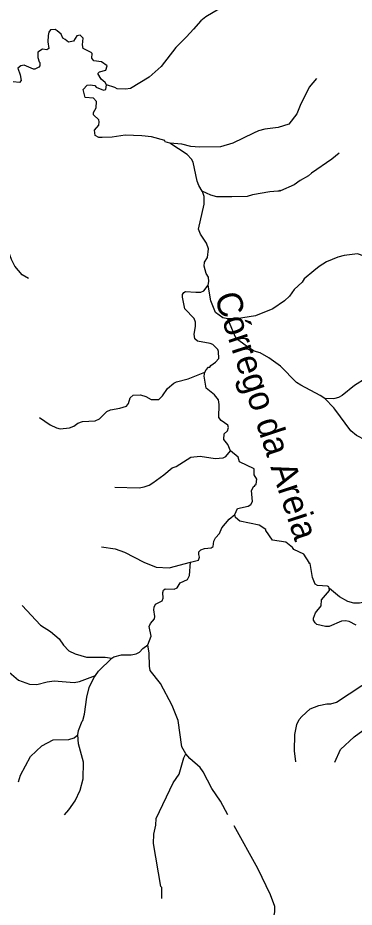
# Model space of a CAD drawing. Extents: x 393 to 446.6, y 8175.5 to 8231.
# Drawn here: x 430.78 to 433.43, y 8192.41 to 8199.41 of the extents above; entities that cross this region are included whole.
import ezdxf
from ezdxf.enums import TextEntityAlignment as Align

# ---------------------------------------------------------------- set-up
doc = ezdxf.new("R2010")
doc.units = 0
doc.header["$LTSCALE"] = 0.064
doc.linetypes.add('LONG_DASHED', pattern=[7.5, 6, -1.5])
doc.layers.add('61', color=7, linetype='Continuous')
doc.layers.add('7', color=7, linetype='Continuous', lineweight=25)
doc.layers.add('9', color=7, linetype='LONG_DASHED', lineweight=25)

msp = doc.modelspace()

# ---------------------------------------------------------------- linework, layer by layer
at = {"layer": '7'}
for points in [[(432.5185, 8199.5247), (432.4409, 8199.5104), (432.3634, 8199.4798), (432.2601, 8199.4184), (432.2213, 8199.3861), (432.1643, 8199.3218), (432.1098, 8199.2602), (432.0243, 8199.1762), (431.9096, 8199.0277), (431.8144, 8198.9437), (431.6691, 8198.8548), (431.6303, 8198.8484), (431.5625, 8198.8516), (431.5447, 8198.8629), (431.479, 8198.8832)], [(431.479, 8198.8832), (431.4697, 8198.9018), (431.4381, 8198.9291), (431.4107, 8198.9727), (431.4252, 8198.9856), (431.4753, 8199.0002), (431.485, 8199.0341), (431.4398, 8199.0648), (431.38, 8199.0712), (431.3654, 8199.0939), (431.3671, 8199.1294), (431.359, 8199.1391), (431.2976, 8199.1697), (431.2912, 8199.1988), (431.2976, 8199.2505), (431.2734, 8199.2747), (431.2459, 8199.2682), (431.2201, 8199.2279), (431.1813, 8199.2198), (431.1541, 8199.2399), (431.1377, 8199.2521), (431.1233, 8199.2828), (431.0926, 8199.3086), (431.0764, 8199.3183), (431.0409, 8199.3167), (431.0279, 8199.2989), (431.0215, 8199.2731), (431.0199, 8199.2214), (431.0264, 8199.1698), (431.0118, 8199.16), (430.9779, 8199.1633), (430.9407, 8199.1407), (430.9408, 8199.0987), (430.9504, 8199.0648), (430.9569, 8199.0599), (430.9569, 8199.0341), (430.9472, 8199.0228), (430.9166, 8199.0066), (430.9052, 8199.0066), (430.8326, 8199.0389), (430.8068, 8199.0341), (430.7825, 8199.0147), (430.8019, 8198.9631), (430.8099, 8198.9178), (430.7954, 8198.9017), (430.7454, 8198.9065)], [(433.1311, 8198.9347), (433.0739, 8198.8646), (433.0012, 8198.7209), (432.9754, 8198.6563), (432.9124, 8198.5755), (432.8285, 8198.548), (432.7251, 8198.5351), (432.6735, 8198.5222), (432.6339, 8198.5029), (432.4716, 8198.4237), (432.3763, 8198.3962), (432.2116, 8198.393), (432.1438, 8198.3995), (432.0728, 8198.4156), (431.977, 8198.4245)], [(431.977, 8198.4245), (431.9397, 8198.4361), (431.9371, 8198.4447), (431.8338, 8198.4738), (431.7563, 8198.4835), (431.6271, 8198.4883), (431.5237, 8198.4721), (431.4462, 8198.4689), (431.4204, 8198.4705), (431.3913, 8198.4851), (431.3848, 8198.5271), (431.4204, 8198.5658), (431.422, 8198.5917), (431.4204, 8198.6078), (431.3767, 8198.6482), (431.3767, 8198.666), (431.3994, 8198.703), (431.401, 8198.7515), (431.3768, 8198.779), (431.3122, 8198.7838), (431.2976, 8198.8468), (431.3267, 8198.8823), (431.3526, 8198.8839), (431.388, 8198.8774), (431.3978, 8198.8661), (431.4559, 8198.8419), (431.4755, 8198.846), (431.479, 8198.8832)], [(432.2327, 8198.0476), (432.2051, 8198.0927), (432.1922, 8198.1266), (432.1615, 8198.2752), (432.1486, 8198.2978), (432.1147, 8198.3365), (431.977, 8198.4245)], [(433.3079, 8198.3467), (433.2515, 8198.2978), (433.0901, 8198.1879), (433.0674, 8198.167), (433.0028, 8198.1314), (432.956, 8198.0959), (432.8479, 8198.0507), (432.8446, 8198.0539), (432.8398, 8198.0474), (432.8258, 8198.0462), (432.7639, 8198.041), (432.6282, 8198.0184), (432.5863, 8198.0055), (432.4648, 8198.0021), (432.3473, 8198.0038), (432.2988, 8198.0168), (432.2327, 8198.0476)], [(432.2789, 8197.3071), (432.2836, 8197.3374), (432.2827, 8197.3692), (432.2633, 8197.4), (432.2487, 8197.4581), (432.2504, 8197.4887), (432.2746, 8197.5259), (432.281, 8197.5937), (432.2665, 8197.6389), (432.2181, 8197.71), (432.2019, 8197.7487), (432.2471, 8197.9458), (432.2487, 8198.0055), (432.2352, 8198.0435), (432.2327, 8198.0476)], [(430.8669, 8197.3599), (430.818, 8197.3886), (430.7583, 8197.4581), (430.7324, 8197.5098), (430.6985, 8197.6034), (430.6549, 8197.6616), (430.613, 8197.689), (430.5871, 8197.6986), (430.5484, 8197.6986), (430.4797, 8197.6846)], [(433.7524, 8197.3428), (433.6732, 8197.3905), (433.5712, 8197.492), (433.5051, 8197.5356), (433.4518, 8197.5533), (433.3484, 8197.5404), (433.2968, 8197.5275), (433.2096, 8197.4904), (433.1514, 8197.4532), (433.1092, 8197.4191), (433.0335, 8197.358), (433.0174, 8197.3321), (432.9544, 8197.274), (432.9173, 8197.2223), (432.8801, 8197.1852), (432.7881, 8197.1206), (432.6508, 8197.0656), (432.5007, 8197.0414), (432.4338, 8197.042)], [(432.2521, 8196.6227), (432.2638, 8196.6413), (432.2827, 8196.662), (432.2924, 8196.6636), (432.2988, 8196.6749), (432.3375, 8196.7007), (432.3634, 8196.7314), (432.3602, 8196.7863), (432.3537, 8196.8009), (432.3149, 8196.8396), (432.2956, 8196.8493), (432.1955, 8196.867), (432.1728, 8196.8848), (432.168, 8196.922), (432.1793, 8196.9833), (432.1793, 8197.0156), (432.168, 8197.0447), (432.0953, 8197.1222), (432.076, 8197.2126), (432.076, 8197.2336), (432.0872, 8197.2497), (432.1018, 8197.2578), (432.1826, 8197.2514), (432.2213, 8197.253), (432.2452, 8197.2629), (432.2789, 8197.3071)], [(432.4338, 8197.042), (432.393, 8197.0501), (432.336, 8197.0932), (432.2988, 8197.1836), (432.2789, 8197.3071)], [(433.1948, 8196.4147), (433.1599, 8196.4403), (433.0061, 8196.5198), (432.9738, 8196.5425), (432.8462, 8196.67), (432.7558, 8196.7362), (432.688, 8196.775), (432.6411, 8196.7895), (432.5684, 8196.8347), (432.5094, 8196.8801), (432.4907, 8196.9046), (432.4338, 8197.042)], [(430.9523, 8196.2666), (431.0361, 8196.2098), (431.0877, 8196.1856), (431.1168, 8196.1775), (431.1878, 8196.184), (431.2234, 8196.1985), (431.2557, 8196.2211), (431.2912, 8196.234), (431.3913, 8196.2405), (431.4252, 8196.2567), (431.4833, 8196.3132), (431.5108, 8196.3277), (431.5851, 8196.3406), (431.6368, 8196.3568), (431.6529, 8196.3762), (431.6658, 8196.4214), (431.69, 8196.4423), (431.7466, 8196.444), (431.7885, 8196.431), (431.8321, 8196.4068), (431.8903, 8196.4068), (431.9209, 8196.4375), (431.9597, 8196.494), (432.0097, 8196.536), (432.0308, 8196.5473), (432.1212, 8196.5699), (432.2521, 8196.6227)], [(432.4537, 8196.0046), (432.4327, 8196.0546), (432.4022, 8196.0936), (432.4054, 8196.1372), (432.4296, 8196.1614), (432.4393, 8196.1888), (432.4328, 8196.205), (432.3812, 8196.2421), (432.3618, 8196.2664), (432.3666, 8196.3697), (432.3602, 8196.4052), (432.3295, 8196.444), (432.2633, 8196.4973), (432.2487, 8196.5924), (432.2521, 8196.6227)], [(433.896, 8196.6602), (433.7263, 8196.6474), (433.6617, 8196.6345), (433.5196, 8196.5764), (433.4292, 8196.5182), (433.3323, 8196.4391), (433.3032, 8196.4246), (433.2746, 8196.4169), (433.2612, 8196.4133), (433.1948, 8196.4147)], [(434.3864, 8196.2856), (434.3109, 8196.2567), (434.0525, 8196.1921), (433.9136, 8196.1291), (433.8361, 8196.1161), (433.7974, 8196.1032), (433.6036, 8196.0742), (433.5551, 8196.0774), (433.5164, 8196.0887), (433.4453, 8196.1258), (433.4001, 8196.1614), (433.2757, 8196.3326), (433.266, 8196.3424), (433.1948, 8196.4147)], [(431.5464, 8195.7194), (431.7369, 8195.7141), (431.7756, 8195.7221), (431.8144, 8195.7351), (431.8434, 8195.7528), (431.9306, 8195.8142), (431.9968, 8195.8707), (432.0275, 8195.882), (432.1438, 8195.9531), (432.2149, 8195.9611), (432.3343, 8195.945), (432.3973, 8195.9482), (432.4167, 8195.9595), (432.4537, 8196.0046)], [(432.4877, 8195.5041), (432.5103, 8195.5494), (432.5927, 8195.5687), (432.6137, 8195.5817), (432.6282, 8195.6043), (432.6185, 8195.6931), (432.6379, 8195.7254), (432.6444, 8195.727), (432.6444, 8195.7351), (432.6556, 8195.7431), (432.6621, 8195.7803), (432.6411, 8195.8142), (432.6411, 8195.8627), (432.5249, 8195.9176), (432.5152, 8195.9531), (432.4537, 8196.0046)], [(433.2294, 8194.9236), (433.2272, 8194.9344), (433.2179, 8194.9402), (433.1369, 8194.9438), (433.1191, 8194.9551), (433.0981, 8195.0068), (433.0803, 8195.1166), (433.0739, 8195.1182), (433.0739, 8195.1263), (433.0303, 8195.1925), (432.9528, 8195.228), (432.9415, 8195.2442), (432.8898, 8195.2846), (432.7832, 8195.3023), (432.7316, 8195.3766), (432.7316, 8195.3863), (432.6799, 8195.4202), (432.5281, 8195.4509), (432.4942, 8195.4799), (432.4877, 8195.5041)], [(434.392, 8194.9057), (434.3205, 8194.9454), (434.3028, 8194.9632), (434.1914, 8195.0117), (434.0751, 8195.0391), (434.0363, 8195.0423), (434.0056, 8195.0391), (433.9895, 8195.0278), (433.933, 8195.0084), (433.8732, 8195.0019), (433.8329, 8194.9858), (433.8167, 8194.9858), (433.7812, 8194.968), (433.6068, 8194.8485), (433.5454, 8194.8227), (433.4679, 8194.8049), (433.4243, 8194.8049), (433.3775, 8194.8195), (433.3113, 8194.8566), (433.2319, 8194.9216), (433.2294, 8194.9236)], [(433.4421, 8194.6322), (433.3872, 8194.6612), (433.3581, 8194.6661), (433.3258, 8194.6628), (433.2289, 8194.6225), (433.1999, 8194.6209), (433.1321, 8194.637), (433.1191, 8194.6499), (433.1078, 8194.6709), (433.1078, 8194.6871), (433.1224, 8194.7291), (433.1659, 8194.784), (433.1708, 8194.8324), (433.233, 8194.9065), (433.2294, 8194.9236)], [(432.9666, 8193.5579), (432.9561, 8193.6429), (432.9609, 8193.7731), (432.977, 8193.8506), (432.9932, 8193.8894), (433.0141, 8193.9152), (433.0804, 8193.9749), (433.1482, 8194.0008), (433.2128, 8194.0137), (433.2419, 8194.0137), (433.2887, 8194.0266), (433.4873, 8194.1574), (433.5616, 8194.1719), (433.5777, 8194.18), (433.6019, 8194.1994), (433.6361, 8194.2661)], [(433.2731, 8193.5557), (433.3193, 8193.6536), (433.4259, 8193.7537), (433.5228, 8193.8248), (433.5793, 8193.8862), (433.6132, 8193.9427), (433.6358, 8194.0121), (433.6495, 8194.1155)]]:
    msp.add_lwpolyline(points, dxfattribs=at)
at = {"layer": '9'}
for points in [[(432.1389, 8195.129), (432.2019, 8195.1453), (432.2101, 8195.1687), (432.2043, 8195.1885), (432.2061, 8195.2089), (432.2224, 8195.2264), (432.2504, 8195.2357), (432.3018, 8195.2404), (432.3193, 8195.2509), (432.3228, 8195.2941), (432.3356, 8195.3186), (432.3689, 8195.353), (432.3864, 8195.3996), (432.4436, 8195.4673), (432.4877, 8195.5041)], [(431.4414, 8195.2481), (431.5479, 8195.2329), (431.6206, 8195.207), (431.7724, 8195.1295), (431.8692, 8195.0891), (431.9726, 8195.0827), (432.1389, 8195.129)], [(431.8045, 8194.4788), (431.8314, 8194.5453), (431.8162, 8194.6234), (431.8244, 8194.6456), (431.8559, 8194.6817), (431.8588, 8194.6998), (431.8506, 8194.7523), (431.8541, 8194.7744), (431.8658, 8194.7966), (431.9183, 8194.8234), (431.9265, 8194.8444), (431.923, 8194.8899), (431.9271, 8194.9091), (431.9399, 8194.9185), (432.0111, 8194.9161), (432.0345, 8194.9255), (432.0578, 8194.9663), (432.1156, 8194.9925), (432.1331, 8195.024), (432.1389, 8195.129)], [(430.8164, 8194.7867), (430.9617, 8194.6322), (431.0393, 8194.5837), (431.1087, 8194.524), (431.1426, 8194.4755), (431.1846, 8194.4319), (431.2347, 8194.4077), (431.3219, 8194.3819), (431.4688, 8194.3803), (431.5221, 8194.3721)], [(431.5221, 8194.3721), (431.5379, 8194.3832), (431.5986, 8194.3983), (431.6733, 8194.3995), (431.7124, 8194.4071), (431.7404, 8194.4211), (431.7649, 8194.4502), (431.8045, 8194.4788)], [(432.1034, 8193.6197), (432.0711, 8193.6746), (432.0437, 8193.8815), (431.9968, 8194.0008), (431.9048, 8194.1736), (431.824, 8194.2769), (431.8176, 8194.3092), (431.816, 8194.4126), (431.8045, 8194.4788)], [(430.5871, 8194.3829), (430.6375, 8194.3509), (430.642, 8194.348), (430.6759, 8194.3141), (430.7147, 8194.2624), (430.7874, 8194.1994), (430.8746, 8194.1687), (430.9327, 8194.1671), (431.0134, 8194.1881), (431.0683, 8194.1945), (431.2266, 8194.1816), (431.267, 8194.1897), (431.3922, 8194.2355)], [(431.3922, 8194.2355), (431.417, 8194.2706), (431.5221, 8194.3721)], [(431.2539, 8193.7702), (431.2609, 8193.804), (431.2879, 8193.8781), (431.2944, 8193.8829), (431.3073, 8193.9314), (431.3251, 8194.067), (431.3429, 8194.1429), (431.3808, 8194.2193), (431.3922, 8194.2355)], [(430.7871, 8193.4008), (430.8035, 8193.4534), (430.8826, 8193.6003), (430.9714, 8193.6827), (431.0603, 8193.7311), (431.1846, 8193.7327), (431.2266, 8193.7472), (431.2539, 8193.7702)], [(431.1503, 8193.1412), (431.1846, 8193.1789), (431.233, 8193.2499), (431.2718, 8193.3339), (431.296, 8193.4243), (431.2992, 8193.5535), (431.2605, 8193.6988), (431.2539, 8193.7702)], [(431.9145, 8192.4819), (431.9145, 8192.5685), (431.9064, 8192.5765), (431.8499, 8192.9157), (431.8531, 8192.9883), (431.8676, 8193.0594), (431.8709, 8193.1111), (432.0049, 8193.392), (432.0501, 8193.4615), (432.0872, 8193.589), (432.1034, 8193.6197)], [(432.2943, 8191.6743), (432.39, 8191.8451), (432.4684, 8191.9306), (432.5087, 8191.9904), (432.6056, 8192.0985), (432.6751, 8192.1583), (432.7348, 8192.2197), (432.7945, 8192.3392), (432.8026, 8192.3779), (432.8026, 8192.4183), (432.7687, 8192.5104), (432.6686, 8192.7171), (432.3747, 8193.2483), (432.3069, 8193.3484), (432.2406, 8193.4792), (432.2165, 8193.5131), (432.1341, 8193.5842), (432.1034, 8193.6197)]]:
    msp.add_lwpolyline(points, dxfattribs=at)

# ---------------------------------------------------------------- texts
at = {"layer": '61'}
msp.add_text('Córrego da Areia', height=0.2, rotation=288.222, dxfattribs=at).set_placement((432.644, 8196.2513), align=Align.CENTER)

doc.saveas('drawing.dxf')
